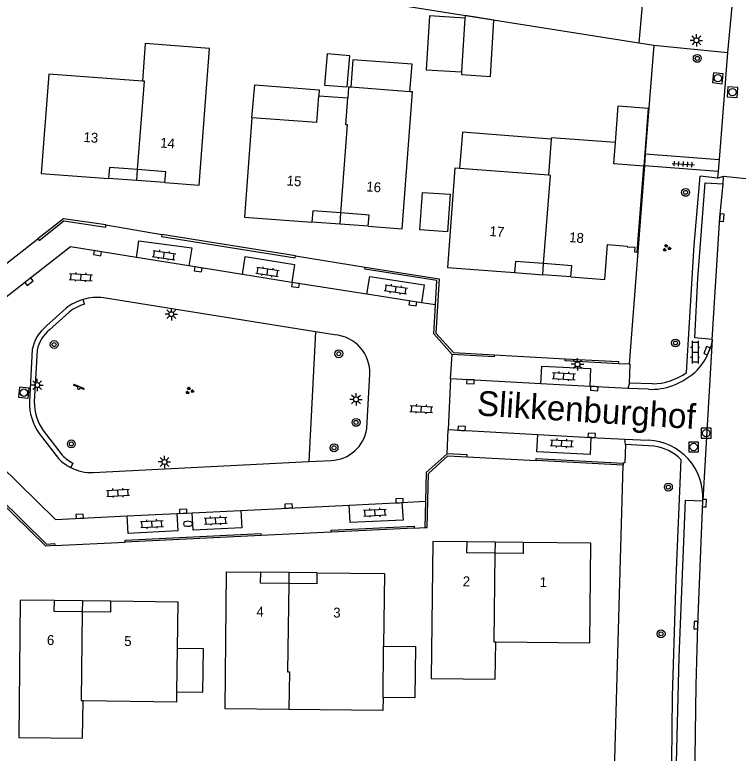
# Model space of a CAD drawing. Extents: x 124000 to 128010, y 398999 to 403000.
# Drawn here: x 126491.2 to 126564.4, y 399045.9 to 399120.5 of the extents above; entities that cross this region are included whole.
import ezdxf

# ---------------------------------------------------------------- set-up
doc = ezdxf.new("R2010")
doc.units = 0
for name, color, linetype in [('gg-afsc-muur', 7, 'Continuous'), ('gg-anno-huisnummerreeks BGT', 7, 'Continuous'), ('gg-anno-openbare ruimte label', 7, 'Continuous'), ('gg-bbg-bijgebouw', 7, 'Continuous'), ('gg-bbg-gedigitaliseerde bebouwing', 7, 'Continuous'), ('gg-bbg-gedigitaliseerde bijgebouw', 7, 'Continuous'), ('gg-bbg-hoofdgebouw', 7, 'Continuous'), ('gg-bbg-luifel en loopbrug', 7, 'Continuous'), ('gg-bbg-onder overbouw', 7, 'Continuous'), ('gg-bbg-pand overbouw', 7, 'Continuous'), ('gg-bbg-tussenscheiding', 7, 'Continuous'), ('gg-bbg-tussenscheiding niveau 01', 7, 'Continuous'), ('gg-knt-verharding', 7, 'Continuous'), ('gg-knt-verharding nz', 7, 'Continuous'), ('gt-grn-groengrens', 7, 'Continuous'), ('gt-grn-groengrens NZ', 7, 'Continuous'), ('gt-grn-weggrens', 7, 'Continuous'), ('gt-symb-boom', 7, 'Continuous'), ('gt-symb-brandkraan', 7, 'Continuous'), ('gt-symb-groenvak', 7, 'Continuous'), ('gt-symb-klinker verharding', 7, 'Continuous'), ('gt-symb-kolk', 7, 'Continuous'), ('gt-symb-lichtmast', 7, 'Continuous'), ('gt-symb-rioolschacht', 7, 'Continuous'), ('gt-symb-speelvoorziening', 7, 'Continuous'), ('gt-symb-tegel verharding', 7, 'Continuous')]:
    doc.layers.add(name, color=color, linetype=linetype)

# ---------------------------------------------------------------- blocks, each defined once
blk = doc.blocks.new('gt0-KOLK')
at = {"layer": 'gt-symb-kolk'}
blk.add_lwpolyline([(0, 0), (0.375, 0), (0.375, 0.4), (-0.375, 0.4), (-0.375, 0), (0, 0)], dxfattribs=at)
blk = doc.blocks.new('gt0-RS')
at = {"layer": 'gt-symb-rioolschacht'}
blk.add_lwpolyline([(-0.5, -0.5), (0.5, -0.5), (0.5, 0.5), (-0.5, 0.5)], close=True, dxfattribs=at)
blk.add_circle((0, 0), 0.375, dxfattribs=at)
blk = doc.blocks.new('gt0-GRVAK')
at = {"layer": 'gt-symb-groenvak'}
for p, q in [((-0.11, 0.189), (-0.228, 0.24)), ((-0.182, 0.153), (0.088, 0.153)), ((-0.091, 0.211), (-0.156, 0.322)), ((-0.047, 0.214), (-0.047, 0.393)), ((-0.004, 0.211), (0.061, 0.322)), ((0.015, 0.189), (0.133, 0.24)), ((0.262, -0.052), (0.197, 0.059)), ((0.305, -0.049), (0.305, 0.13)), ((0.349, -0.052), (0.414, 0.059)), ((-0.245, -0.228), (-0.363, -0.177)), ((-0.318, -0.264), (-0.047, -0.264)), ((-0.226, -0.206), (-0.291, -0.095)), ((-0.183, -0.203), (-0.183, -0.024)), ((-0.139, -0.206), (-0.074, -0.095)), ((-0.12, -0.228), (-0.002, -0.177)), ((0.243, -0.074), (0.125, -0.023)), ((0.17, -0.11), (0.441, -0.11)), ((0.368, -0.074), (0.486, -0.023))]:
    blk.add_line(p, q, dxfattribs=at)
blk = doc.blocks.new('gt0-BOOM')
at = {"layer": 'gt-symb-boom'}
for radius in [0.4, 0.2]:
    blk.add_circle((0, 0), radius, dxfattribs=at)
blk = doc.blocks.new('gt0-KL1')
at = {"layer": 'gt-symb-klinker verharding'}
for p, q in [((-1.15, 0.3), (1.15, 0.3)), ((-1, -0.3), (-1, 0.3)), ((-0.5, 0.3), (-0.5, 0.45)), ((0, -0.3), (0, 0.3)), ((0.5, 0.3), (0.5, 0.45)), ((1, -0.3), (1, 0.3)), ((-1.15, -0.3), (1.15, -0.3)), ((-0.5, -0.45), (-0.5, -0.3)), ((0.5, -0.45), (0.5, -0.3))]:
    blk.add_line(p, q, dxfattribs=at)
blk = doc.blocks.new('gt0-TEG1')
at = {"layer": 'gt-symb-tegel verharding'}
for p, q in [((-1.125, 0), (1.125, 0)), ((-0.9, -0.25), (-0.9, 0.25)), ((-0.45, -0.25), (-0.45, 0.25)), ((0, -0.25), (0, 0.25)), ((0.45, -0.25), (0.45, 0.25)), ((0.9, -0.25), (0.9, 0.25))]:
    blk.add_line(p, q, dxfattribs=at)
blk = doc.blocks.new('gt0-LMAST')
at = {"layer": 'gt-symb-lichtmast'}
for p, q in [((-0.182, 0.173), (-0.447, 0.438)), ((-0.005, 0.246), (-0.005, 0.621)), ((0.172, 0.173), (0.437, 0.438)), ((-0.255, -0.004), (-0.63, -0.004)), ((-0.182, -0.181), (-0.447, -0.446)), ((-0.005, -0.254), (-0.005, -0.629)), ((0.437, -0.446), (0.172, -0.181)), ((0.245, -0.004), (0.62, -0.004))]:
    blk.add_line(p, q, dxfattribs=at)
blk.add_circle((-0.005, -0.004), 0.25, dxfattribs=at)
blk = doc.blocks.new('gt0-BR')
at = {"layer": 'gt-symb-brandkraan'}
for centre, radius, start, end in [((-0.244, 0), 0.206, 107.56694, 252.43307), ((0.599, -2.664), 3, 106.89205, 107.56694), ((0, -0.691), 0.938, 73.10799, 106.89205), ((-0.599, -2.664), 3, 72.43309, 73.10799), ((0.244, 0), 0.206, 287.56695, 72.43309), ((0.599, 2.664), 3, 252.43307, 253.10797), ((0, 0.691), 0.938, 253.10797, 286.89206), ((-0.599, 2.664), 3, 286.89206, 287.56695)]:
    blk.add_arc(centre, radius, start, end, dxfattribs=at)
blk = doc.blocks.new('gt0-SV')
at = {"layer": 'gt-symb-speelvoorziening'}
for p, q in [((-0.477, 0.255), (-0.08, 0.096)), ((0.542, -0.076), (-0.449, 0.324)), ((0.125, 0.014), (0.515, -0.143))]:
    blk.add_line(p, q, dxfattribs=at)
for centre, radius, start, end in [((-0.466, 0.291), 0.0369, 63.6251, 252.66016), ((-0.002, -0.005), 0.128, 127.68665, 8.59861), ((0.531, -0.111), 0.0363, 243.50852, 72.54358)]:
    blk.add_arc(centre, radius, start, end, dxfattribs=at)

msp = doc.modelspace()

# ---------------------------------------------------------------- linework, layer by layer
at = {"layer": 'gg-afsc-muur'}
for p, q in [((126475.612, 399130.175), (126554.29, 399117.635)), ((126554.29, 399117.635), (126555.805, 399117.394)), ((126555.805, 399117.394), (126554.958, 399106.403)), ((126554.958, 399106.403), (126554.869, 399105.237)), ((126554.869, 399105.237), (126553.322, 399085.159)), ((126519.617, 399096.111), (126506.088, 399098.267)), ((126552.71, 399074.956), (126543.927, 399075.416)), ((126551.741, 399040.129), (126552.71, 399074.956)), ((126552.716, 399075.176), (126552.71, 399074.956)), ((126532.746, 399071.322), (126532.676, 399068.659)), ((126531.604, 399068.607), (126523.221, 399068.201)), ((126516.126, 399067.846), (126502.391, 399067.167))]:
    msp.add_line(p, q, dxfattribs=at)
for points in [[(126500.436, 399099.227), (126496.141, 399099.852), (126493.554, 399097.829)], [(126493.554, 399097.829), (126493.699, 399097.665), (126496.194, 399099.637), (126500.429, 399099.007), (126500.436, 399099.227)], [(126506.088, 399098.267), (126506.053, 399098.05), (126519.583, 399095.894), (126519.617, 399096.111)], [(126533.756, 399091.152), (126533.9, 399093.606), (126526.615, 399094.751), (126526.661, 399094.968)], [(126526.661, 399094.968), (126534.134, 399093.798), (126533.792, 399088.305), (126535.558, 399086.358), (126539.695, 399086.12)], [(126535.435, 399086.14), (126533.585, 399088.23), (126533.756, 399091.152)], [(126539.695, 399086.12), (126539.674, 399085.907), (126535.435, 399086.14)], [(126552.242, 399085.213), (126546.851, 399085.51), (126546.862, 399085.716)], [(126546.862, 399085.716), (126552.254, 399085.42), (126552.242, 399085.213)], [(126532.676, 399068.659), (126532.897, 399068.674), (126533.04, 399074.133), (126534.992, 399075.889), (126536.949, 399075.796)], [(126534.919, 399076.119), (126532.823, 399074.233), (126532.746, 399071.322)], [(126536.949, 399075.796), (126536.966, 399076.012), (126534.919, 399076.119)], [(126543.927, 399075.416), (126543.932, 399075.636), (126552.716, 399075.176)], [(126489.427, 399071.577), (126489.595, 399071.718), (126494.428, 399066.994), (126495.251, 399067.047), (126495.264, 399066.841)], [(126495.264, 399066.841), (126494.361, 399066.767), (126489.427, 399071.577)], [(126523.221, 399068.201), (126523.211, 399068.409), (126531.594, 399068.815), (126531.604, 399068.607)], [(126502.391, 399067.167), (126502.381, 399067.372), (126516.115, 399068.051), (126516.126, 399067.846)]]:
    msp.add_lwpolyline(points, dxfattribs=at)
at = {"layer": 'gg-bbg-bijgebouw'}
msp.add_lwpolyline([(126534.963, 399098.536), (126532.174, 399098.731), (126532.442, 399102.517), (126535.231, 399102.323), (126534.963, 399098.536)], dxfattribs=at)
at = {"layer": 'gg-bbg-gedigitaliseerde bebouwing'}
for p, q in [((126521.759, 399109.571), (126521.963, 399112.28)), ((126521.963, 399112.28), (126524.886, 399112.059))]:
    msp.add_line(p, q, dxfattribs=at)
msp.add_lwpolyline([(126528.45, 399051.481), (126528.435, 399050.164), (126518.926, 399050.278)], dxfattribs=at)
at = {"layer": 'gg-bbg-gedigitaliseerde bijgebouw'}
for p, q in [((126536.725, 399120.122), (126536.388, 399114.693)), ((126536.741, 399120.378), (126536.725, 399120.122))]:
    msp.add_line(p, q, dxfattribs=at)
for points in [[(126536.388, 399114.693), (126536.371, 399114.417), (126539.303, 399114.236), (126539.655, 399119.906), (126536.741, 399120.378)], [(126522.528, 399113.367), (126524.826, 399113.167), (126525.1, 399116.318), (126522.801, 399116.517), (126522.528, 399113.367)], [(126507.622, 399052.07), (126510.253, 399052.032), (126510.316, 399056.407), (126507.685, 399056.445)], [(126528.513, 399056.676), (126531.717, 399056.637), (126531.654, 399051.443), (126528.45, 399051.481)]]:
    msp.add_lwpolyline(points, dxfattribs=at)
at = {"layer": 'gg-bbg-hoofdgebouw'}
for p, q in [((126504.426, 399117.551), (126504.155, 399113.751)), ((126524.969, 399113.154), (126524.886, 399112.059)), ((126525.195, 399113.137), (126524.969, 399113.154)), ((126531.174, 399112.689), (126525.195, 399113.137)), ((126521.759, 399109.571), (126515.207, 399110.066)), ((126545.46, 399107.91), (126545.177, 399104.254)), ((126545.177, 399104.254), (126536.194, 399104.928))]:
    msp.add_line(p, q, dxfattribs=at)
for points in [[(126506.412, 399103.506), (126509.856, 399103.253), (126510.904, 399117.064), (126504.426, 399117.551)], [(126504.155, 399113.751), (126494.662, 399114.465), (126493.906, 399104.423), (126500.718, 399103.923)], [(126526.964, 399099.099), (126530.396, 399098.843), (126531.445, 399112.669), (126531.174, 399112.689)], [(126515.207, 399110.066), (126514.449, 399100.031), (126521.26, 399099.524)], [(126551.935, 399107.543), (126545.469, 399108.024), (126545.46, 399107.91)], [(126554.814, 399105.174), (126551.772, 399105.41), (126551.935, 399107.543)], [(126536.194, 399104.928), (126535.704, 399104.965), (126534.951, 399094.934), (126541.751, 399094.415)], [(126551.15, 399097.261), (126553.14, 399097.097), (126553.134, 399097.024), (126553.896, 399096.969), (126553.862, 399096.507), (126554.139, 399096.475), (126554.814, 399105.174)], [(126547.445, 399093.98), (126550.88, 399093.718), (126551.15, 399097.261)], [(126536.944, 399067.226), (126533.488, 399067.265), (126533.313, 399053.423), (126539.778, 399053.357), (126539.845, 399057.116)], [(126539.845, 399057.116), (126549.347, 399057.002), (126549.443, 399067.086), (126542.613, 399067.163)], [(126518.926, 399050.278), (126512.481, 399050.328), (126512.634, 399064.194), (126516.091, 399064.155)], [(126521.77, 399064.092), (126528.6, 399064.015), (126528.513, 399056.676)], [(126495.233, 399061.281), (126491.768, 399061.326), (126491.626, 399047.442), (126498.09, 399047.375), (126498.136, 399051.178)], [(126507.685, 399056.445), (126507.752, 399061.12), (126500.913, 399061.208)], [(126498.136, 399051.178), (126507.607, 399051.049), (126507.622, 399052.07)]]:
    msp.add_lwpolyline(points, dxfattribs=at)
at = {"layer": 'gg-bbg-luifel en loopbrug'}
for points in [[(126536.725, 399120.122), (126533.154, 399120.343), (126532.818, 399114.914), (126536.388, 399114.693)], [(126531.174, 399112.689), (126531.382, 399115.472), (126525.404, 399115.92), (126525.195, 399113.137)], [(126515.207, 399110.066), (126515.496, 399113.387), (126522.01, 399112.895), (126521.963, 399112.28)], [(126551.935, 399107.543), (126552.22, 399111.271), (126555.262, 399111.039), (126554.814, 399105.174)], [(126545.46, 399107.91), (126536.475, 399108.597), (126536.194, 399104.928)]]:
    msp.add_lwpolyline(points, dxfattribs=at)
at = {"layer": 'gg-bbg-onder overbouw'}
for points in [[(126503.649, 399104.823), (126500.802, 399105.037), (126500.718, 399103.923)], [(126506.412, 399103.506), (126506.495, 399104.609), (126503.649, 399104.823)], [(126524.189, 399100.438), (126521.345, 399100.653), (126521.26, 399099.524)], [(126526.964, 399099.099), (126527.049, 399100.222), (126524.189, 399100.438)], [(126544.684, 399095.325), (126541.837, 399095.542), (126541.751, 399094.415)], [(126547.445, 399093.98), (126547.531, 399095.107), (126544.684, 399095.325)], [(126539.765, 399066.075), (126536.931, 399066.106), (126536.944, 399067.226)], [(126542.613, 399067.163), (126542.601, 399066.043), (126539.765, 399066.075)], [(126518.918, 399063.004), (126516.078, 399063.035), (126516.091, 399064.155)], [(126521.77, 399064.092), (126521.758, 399062.972), (126518.918, 399063.004)], [(126498.059, 399060.134), (126495.219, 399060.171), (126495.233, 399061.281)], [(126500.913, 399061.208), (126500.898, 399060.098), (126498.059, 399060.134)]]:
    msp.add_lwpolyline(points, dxfattribs=at)
at = {"layer": 'gg-bbg-pand overbouw'}
for p, q in [((126503.565, 399103.714), (126500.718, 399103.923)), ((126506.412, 399103.506), (126503.565, 399103.714)), ((126524.103, 399099.312), (126521.26, 399099.524)), ((126526.964, 399099.099), (126524.103, 399099.312)), ((126541.751, 399094.415), (126544.598, 399094.198)), ((126547.445, 399093.98), (126544.598, 399094.198)), ((126539.779, 399067.194), (126536.944, 399067.226)), ((126542.613, 399067.163), (126539.779, 399067.194)), ((126518.931, 399064.123), (126516.091, 399064.155)), ((126521.77, 399064.092), (126518.931, 399064.123)), ((126498.073, 399061.245), (126495.233, 399061.281)), ((126500.913, 399061.208), (126498.073, 399061.245))]:
    msp.add_line(p, q, dxfattribs=at)
at = {"layer": 'gg-bbg-tussenscheiding'}
for p, q in [((126507.622, 399052.07), (126507.685, 399056.445)), ((126528.45, 399051.481), (126528.513, 399056.676))]:
    msp.add_line(p, q, dxfattribs=at)
for points in [[(126503.649, 399104.823), (126504.328, 399113.738), (126504.155, 399113.751)], [(126524.189, 399100.438), (126524.864, 399109.336), (126524.68, 399109.35), (126524.886, 399112.059)], [(126544.684, 399095.325), (126545.363, 399104.24), (126545.177, 399104.254)], [(126539.765, 399066.075), (126539.654, 399057.118), (126539.845, 399057.116)], [(126518.918, 399063.004), (126518.812, 399054.083), (126518.99, 399054.081), (126518.926, 399050.278)], [(126498.059, 399060.134), (126497.945, 399051.181), (126498.136, 399051.178)]]:
    msp.add_lwpolyline(points, dxfattribs=at)
at = {"layer": 'gg-bbg-tussenscheiding niveau 01'}
for p, q in [((126503.565, 399103.714), (126503.649, 399104.823)), ((126524.103, 399099.312), (126524.189, 399100.438)), ((126544.598, 399094.198), (126544.684, 399095.325)), ((126539.779, 399067.194), (126539.765, 399066.075)), ((126518.931, 399064.123), (126518.918, 399063.004)), ((126498.073, 399061.245), (126498.059, 399060.134))]:
    msp.add_line(p, q, dxfattribs=at)
at = {"layer": 'gg-knt-verharding'}
for p, q in [((126563.689, 399121.282), (126563.283, 399116.659)), ((126554.958, 399106.403), (126562.414, 399105.829)), ((126562.414, 399105.829), (126562.322, 399104.664)), ((126554.869, 399105.237), (126562.322, 399104.664)), ((126562.266, 399103.958), (126560.506, 399104.147)), ((126562.322, 399104.664), (126562.266, 399103.958)), ((126562.813, 399103.373), (126562.879, 399104.157)), ((126562.879, 399104.157), (126567.803, 399103.65)), ((126500.436, 399099.227), (126506.088, 399098.267)), ((126489.054, 399094.302), (126493.554, 399097.829)), ((126519.617, 399096.111), (126526.661, 399094.968)), ((126521.631, 399088.434), (126500.199, 399091.864)), ((126496.39, 399090.801), (126494.431, 399089.022)), ((126523.55, 399088.127), (126521.631, 399088.434)), ((126492.991, 399086.634), (126492.705, 399081.391)), ((126539.695, 399086.12), (126546.862, 399085.716)), ((126553.322, 399085.159), (126552.242, 399085.213)), ((126526.811, 399078.649), (126527.108, 399084.138)), ((126555.672, 399083.165), (126553.349, 399083.256)), ((126555.272, 399082.627), (126553.181, 399082.696)), ((126493.713, 399078.167), (126495.65, 399075.64)), ((126552.877, 399077.584), (126555.296, 399077.475)), ((126555.839, 399076.874), (126552.972, 399077.061)), ((126536.949, 399075.796), (126543.927, 399075.416)), ((126499.153, 399074.205), (126520.942, 399075.327)), ((126520.942, 399075.327), (126523.204, 399075.443)), ((126560.764, 399071.358), (126560.769, 399071.439)), ((126523.221, 399068.201), (126516.126, 399067.846)), ((126531.604, 399068.607), (126532.676, 399068.659)), ((126495.264, 399066.841), (126502.391, 399067.167))]:
    msp.add_line(p, q, dxfattribs=at)
for points in [[(126563.283, 399116.659), (126563.128, 399114.891), (126562.414, 399105.829)], [(126559.131, 399084.322), (126559.914, 399097.185), (126560.506, 399104.147)], [(126561.721, 399087.663), (126559.956, 399087.831), (126560.252, 399093.814), (126561.017, 399103.483), (126562.813, 399103.373)], [(126561.721, 399087.663), (126561.602, 399087.047), (126561.395, 399086.454)], [(126553.349, 399083.256), (126553.432, 399085.153), (126553.322, 399085.159)], [(126552.972, 399077.061), (126552.88, 399075.182), (126552.716, 399075.176)], [(126558.55, 399075.522), (126558.04, 399063.554), (126557.69, 399051.603), (126557.616, 399044.975)], [(126558.128, 399044.896), (126558.376, 399055.547), (126559.02, 399071.428), (126560.764, 399071.358)]]:
    msp.add_lwpolyline(points, dxfattribs=at)
for centre, radius, start, end in [((126499.585, 399086.708), 5.192, 106.03977, 127.97238), ((126499.586, 399086.696), 5.204, 83.24037, 106.02305), ((126497.083, 399085.795), 4.177, 129.40919, 168.40959), ((126523.286, 399084.31), 3.826, 357.42132, 86.04159), ((126555.734, 399088.656), 6.074, 317.78931, 338.74423), ((126555.479, 399089.49), 6.328, 271.74503, 305.24409), ((126554.904, 399090.288), 7.812, 291.19851, 313.00949), ((126555.588, 399088.764), 6.145, 267.05414, 290.39262), ((126497.979, 399081.27), 5.275, 178.68829, 216.03595), ((126523.08, 399079.214), 3.773, 271.8802, 351.38294), ((126555.029, 399071.734), 5.748, 357.06299, 87.33586), ((126555.277, 399072.353), 4.556, 44.07608, 82.91223), ((126499.015, 399078.864), 4.661, 223.77312, 242.79948), ((126499.016, 399078.859), 4.656, 242.77044, 271.69092)]:
    msp.add_arc(centre, radius, start, end, dxfattribs=at)
at = {"layer": 'gg-knt-verharding nz'}
for p, q in [((126508.836, 399095.098), (126503.521, 399095.95)), ((126514.235, 399094.232), (126508.836, 399095.098)), ((126519.238, 399093.429), (126514.235, 399094.232)), ((126526.83, 399092.238), (126519.238, 399093.429)), ((126532.334, 399091.375), (126526.83, 399092.238)), ((126533.756, 399091.152), (126532.334, 399091.375)), ((126535.268, 399083.687), (126535.435, 399086.14)), ((126544.396, 399083.182), (126535.268, 399083.687)), ((126549.361, 399082.907), (126544.396, 399083.182)), ((126553.181, 399082.696), (126549.361, 399082.907)), ((126534.919, 399076.119), (126535.035, 399078.562)), ((126535.035, 399078.562), (126544.106, 399078.065)), ((126544.106, 399078.065), (126549.464, 399077.771)), ((126549.464, 399077.771), (126552.877, 399077.584)), ((126530.368, 399071.181), (126532.746, 399071.322)), ((126514.089, 399070.393), (126525.027, 399070.921)), ((126525.027, 399070.921), (126530.368, 399071.181)), ((126502.58, 399069.838), (126507.623, 399070.081)), ((126507.623, 399070.081), (126509.169, 399070.156)), ((126509.169, 399070.156), (126514.089, 399070.393))]:
    msp.add_line(p, q, dxfattribs=at)
for points in [[(126561.721, 399087.663), (126562.495, 399099.976), (126562.813, 399103.373)], [(126503.521, 399095.95), (126503.78, 399097.638), (126509.114, 399096.906), (126508.836, 399095.098)], [(126503.521, 399095.95), (126496.847, 399097.021), (126488.608, 399090.582), (126487.858, 399076.787), (126495.335, 399069.488), (126502.58, 399069.838)], [(126514.235, 399094.232), (126514.533, 399096.04), (126519.504, 399095.243), (126519.238, 399093.429)], [(126526.83, 399092.238), (126527.106, 399094.03), (126532.618, 399093.166), (126532.334, 399091.375)], [(126544.396, 399083.182), (126544.511, 399084.963), (126549.437, 399084.719), (126549.361, 399082.907)], [(126549.464, 399077.771), (126549.375, 399076.023), (126544.006, 399076.293), (126544.106, 399078.065)], [(126559.958, 399014.535), (126559.85, 399022.509), (126559.818, 399033.198), (126560.1, 399052.734), (126560.275, 399058.792), (126560.764, 399071.358)], [(126530.368, 399071.181), (126530.471, 399069.417), (126525.123, 399069.168), (126525.027, 399070.921)], [(126507.623, 399070.081), (126507.713, 399068.333), (126502.685, 399068.067), (126502.58, 399069.838)], [(126514.089, 399070.393), (126514.196, 399068.643), (126509.265, 399068.385), (126509.169, 399070.156)]]:
    msp.add_lwpolyline(points, dxfattribs=at)
at = {"layer": 'gt-grn-groengrens'}
for p, q in [((126555.805, 399117.394), (126563.283, 399116.659)), ((126498.288, 399091.217), (126498.15, 399091.698)), ((126496.712, 399090.418), (126494.748, 399088.636)), ((126521.631, 399088.434), (126520.942, 399075.327)), ((126493.488, 399086.569), (126493.205, 399081.372)), ((126494.114, 399078.466), (126496.03, 399075.967)), ((126497.114, 399075.163), (126496.885, 399074.719))]:
    msp.add_line(p, q, dxfattribs=at)
for centre, radius, start, end in [((126499.58, 399086.715), 4.684, 106.01243, 127.75574), ((126497.089, 399085.792), 3.684, 129.45231, 167.81646), ((126497.975, 399081.269), 4.771, 178.76163, 215.97785), ((126499.012, 399078.855), 4.152, 224.08175, 242.78978)]:
    msp.add_arc(centre, radius, start, end, dxfattribs=at)
at = {"layer": 'gt-grn-groengrens NZ'}
msp.add_line((126555.194, 399127.928), (126554.29, 399117.635), dxfattribs=at)
at = {"layer": 'gt-grn-weggrens'}
for p, q in [((126562.266, 399103.958), (126562.879, 399104.157)), ((126561.721, 399087.663), (126560.769, 399071.439)), ((126535.268, 399083.687), (126535.035, 399078.562)), ((126553.349, 399083.256), (126553.181, 399082.696)), ((126552.972, 399077.061), (126552.877, 399077.584))]:
    msp.add_line(p, q, dxfattribs=at)

# ---------------------------------------------------------------- block references
at = {"layer": 'gt-symb-boom'}
for p in [(126560.214, 399116.058), (126559.032, 399102.522), (126558.012, 399087.303), (126495.21, 399087.149), (126523.984, 399086.214), (126525.725, 399079.284), (126496.948, 399077.108), (126523.499, 399076.716), (126557.289, 399072.748), (126556.552, 399057.922)]:
    msp.add_blockref('gt0-BOOM', p, dxfattribs=at)
at = {"layer": 'gt-symb-brandkraan', "rotation": -179.08334574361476}
msp.add_blockref('gt0-BR', (126508.738, 399069.04), dxfattribs=at)
at = {"layer": 'gt-symb-groenvak'}
for p in [(126557.115, 399096.9), (126508.884, 399082.483)]:
    msp.add_blockref('gt0-GRVAK', p, dxfattribs=at)
at = {"layer": 'gt-symb-klinker verharding'}
for p, rotation in [((126506.315, 399096.184), -8.45426172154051), ((126516.773, 399094.487), -8.45426172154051), ((126497.909, 399093.959), -3.1543921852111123), ((126529.745, 399092.721), -8.454261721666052), ((126559.993, 399086.387), -90.00000000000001), ((126546.723, 399083.96), -3.1543921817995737), ((126532.331, 399080.632), -3.1543921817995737), ((126546.52, 399077.169), -3.1543921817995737), ((126501.67, 399072.165), 2.9224726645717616), ((126527.64, 399070.173), 2.865265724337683), ((126511.544, 399069.358), 2.8652657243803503), ((126505.092, 399069.019), 2.865265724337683)]:
    msp.add_blockref('gt0-KL1', p, dxfattribs=dict(at, rotation=rotation))
at = {"layer": 'gt-symb-kolk'}
for p, rotation in [((126562.495, 399099.976), -93.49769526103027), ((126499.633, 399096.576), 170.97080115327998), ((126509.802, 399094.937), 171.0273733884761), ((126492.549, 399093.65), -141.90391463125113), ((126519.644, 399093.364), 171.0839632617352), ((126531.488, 399091.499), 171.31914941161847), ((126561.395, 399086.454), 68.90078774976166), ((126537.299, 399083.589), 176.78837422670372), ((126549.809, 399082.9), 176.5595051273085), ((126536.38, 399078.477), -3.612074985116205), ((126549.533, 399077.778), -3.0940580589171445), ((126530.127, 399071.167), 2.7508347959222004), ((126560.736, 399071.125), -92.17836882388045), ((126508.262, 399070.108), 2.7508347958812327), ((126518.917, 399070.635), 2.808053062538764), ((126497.797, 399069.595), 2.464663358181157), ((126560.275, 399058.792), 88.10803458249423)]:
    msp.add_blockref('gt0-KOLK', p, dxfattribs=dict(at, rotation=rotation))
at = {"layer": 'gt-symb-lichtmast'}
for p in [(126560.128, 399117.883), (126507.063, 399090.215), (126548.112, 399085.156), (126493.494, 399083.053), (126525.728, 399081.61), (126506.366, 399075.288)]:
    msp.add_blockref('gt0-LMAST', p, dxfattribs=at)
at = {"layer": 'gt-symb-rioolschacht'}
for p, rotation in [((126562.288, 399114.05), -96.25793391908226), ((126563.777, 399112.648), 86.55950512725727), ((126492.144, 399082.289), 84.1469086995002), ((126561.104, 399078.194), 90), ((126559.847, 399076.797), 90)]:
    msp.add_blockref('gt0-RS', p, dxfattribs=dict(at, rotation=rotation))
at = {"layer": 'gt-symb-speelvoorziening'}
msp.add_blockref('gt0-SV', (126497.683, 399082.771), dxfattribs=at)
at = {"layer": 'gt-symb-tegel verharding', "rotation": -3.84074707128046}
msp.add_blockref('gt0-TEG1', (126558.793, 399105.376), dxfattribs=at)

# ---------------------------------------------------------------- texts
at = {"layer": 'gg-anno-huisnummerreeks BGT'}
for s, rotation, p in [('13', 355.8, (126498.141, 399107.621)), ('14', 355.8, (126505.9, 399107.053)), ('15', 355.8, (126518.683, 399103.224)), ('16', 355.7, (126526.735, 399102.625)), ('17', 355.6, (126539.182, 399098.122)), ('18', 355.6, (126547.231, 399097.507)), ('2', 359.4, (126536.503, 399062.73)), ('1', 359.4, (126544.276, 399062.644)), ('4', 359.4, (126515.65, 399059.659)), ('3', 359.4, (126523.415, 399059.573)), ('6', 359.3, (126494.475, 399056.791)), ('5', 359.3, (126502.29, 399056.69))]:
    msp.add_text(s, height=1, rotation=rotation, dxfattribs=at).set_placement(p)
at = {"layer": 'gg-anno-openbare ruimte label'}
msp.add_text('Slikkenburghof', height=2.5, rotation=356.4, dxfattribs=at).set_placement((126537.897, 399079.995))

doc.saveas('drawing.dxf')
